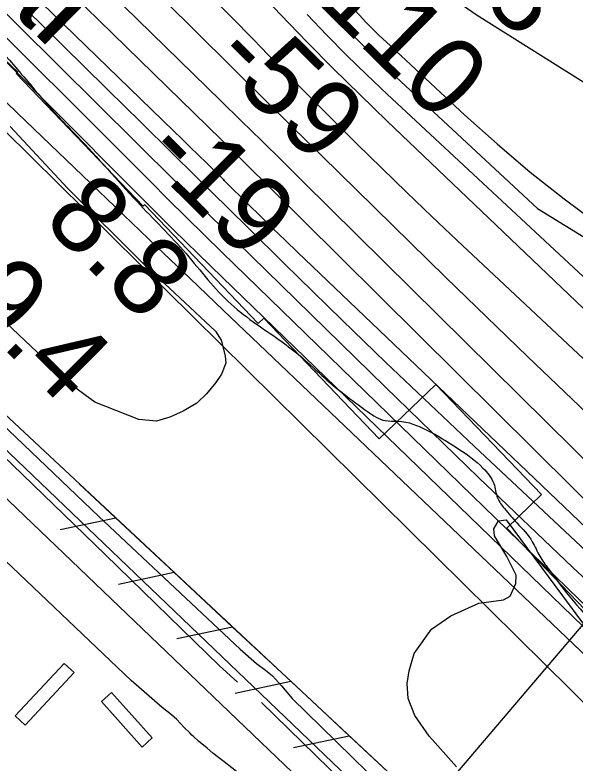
# Model space of a CAD drawing. Extents: x 3684037 to 3722149, y 433263 to 459021.
# Drawn here: x 3699622 to 3700103, y 453461 to 454103 of the extents above; entities that cross this region are included whole.
import ezdxf

# ---------------------------------------------------------------- set-up
doc = ezdxf.new("R2010")
doc.units = 0
for name, color, linetype in [('V-BLDG-OTLN', 7, 'Continuous'), ('V-FLOD-BASE', 7, 'Continuous'), ('V-LEVE-TOET', 7, 'Continuous'), ('V-RIVR-EDGE', 7, 'Continuous'), ('V-RIVR-IDEN', 7, 'Continuous'), ('V-RIVR-RANG', 7, 'Continuous'), ('V-RRAP-FSHR', 7, 'Continuous'), ('V-RRAP-RVMT', 7, 'Continuous'), ('V-SITE-VEGE', 7, 'Continuous'), ('V-SURV-LINE', 7, 'Continuous'), ('V-TOPO-DPTH', 7, 'Continuous'), ('V-TOPO-MAJR', 7, 'Continuous'), ('V-TOPO-MINR', 7, 'Continuous'), ('V-TOPO-WATR', 7, 'Continuous'), ('V-UTIL-IDEN', 7, 'Continuous')]:
    doc.layers.add(name, color=color, linetype=linetype)

msp = doc.modelspace()

# ---------------------------------------------------------------- linework, layer by layer
at = {"layer": 'V-BLDG-OTLN'}
for points in [[(3699673.07, 453538.74), (3699630.95, 453493.71), (3699622.43, 453501.68), (3699664.56, 453546.7)], [(3699731.3, 453474.9), (3699696.36, 453513.93), (3699705.1, 453521.75), (3699740.03, 453482.72)]]:
    msp.add_lwpolyline(points, close=True, dxfattribs=at)
at = {"layer": 'V-FLOD-BASE'}
for points in [[(3699813.19, 453530.59), (3699797.7, 453544.48), (3699699.54, 453640.15), (3699575.66, 453759.67), (3699475.66, 453855.87), (3699365.7, 453961.77), (3699254.16, 454067.4), (3699107.44, 454209.21), (3698993.8, 454319.04), (3698854.44, 454453.76), (3698746.83, 454558.61), (3698610.62, 454688.62), (3698525.84, 454771.19), (3698405.12, 454886.78), (3698307.74, 454984.29), (3698202.5, 455083.9), (3698068.91, 455216.01)], [(3700514.16, 452903.1), (3700355.65, 453037.56), (3700217.08, 453157.6), (3700097.42, 453260.6), (3699949.92, 453399.79), (3699833.65, 453513.02)]]:
    msp.add_lwpolyline(points, dxfattribs=at)
at = {"layer": 'V-LEVE-TOET'}
for points in [[(3697153.73, 456136.93), (3697270.26, 456020.81), (3697387.05, 455908.36), (3697556.33, 455748.74), (3697699.37, 455608.5), (3697867.87, 455442.05), (3697972.06, 455342.71), (3698161.29, 455161.06), (3698333.19, 454999.34), (3698450.25, 454879.55), (3698589.36, 454738), (3698747.09, 454581.51), (3698917.43, 454417.42), (3699101.15, 454240.23), (3699306.65, 454041.81), (3699494.04, 453863.57), (3699694.03, 453672.75), (3699815.28, 453558.99)], [(3699774.04, 453485.15), (3699772.31, 453487.1), (3699767.32, 453491.55), (3699761.02, 453498.63), (3699756.56, 453502.56), (3699748.43, 453508.85), (3699721.92, 453531.92), (3699607.75, 453640.43), (3699498.31, 453742.13), (3699371.8, 453870.31), (3699265.51, 453971.49), (3699115.91, 454124.83), (3699020.9, 454211.07), (3698921.17, 454302.8), (3698834.3, 454386.95), (3698713.3, 454510.41), (3698625.91, 454587.73), (3698546.38, 454670.04), (3698456.89, 454752.86), (3698339.83, 454873.44), (3698206.51, 454995.59), (3698116.75, 455087.59)], [(3699815.28, 453558.99), (3699829.45, 453546.67), (3699837.06, 453540.91), (3699840.05, 453538.44), (3699843.1, 453535.93), (3699850.97, 453527.54), (3699859.9, 453516.53), (3699884.83, 453492.15), (3699978.52, 453400.41), (3700127.34, 453259.13), (3700270.62, 453139.09), (3700470.86, 452972.66)], [(3700461.73, 452882.43), (3700351.25, 452973.63), (3700273.31, 453032.08), (3700214.27, 453083.19), (3700118.74, 453163.12), (3700022.16, 453248.57), (3699895.4, 453367.83), (3699814.82, 453451.98), (3699801.7, 453462.2), (3699791.99, 453469.8), (3699787, 453473.99), (3699779.66, 453480.02), (3699775.45, 453483.86), (3699774.04, 453485.15)]]:
    msp.add_lwpolyline(points, dxfattribs=at)
at = {"layer": 'V-RIVR-EDGE'}
msp.add_spline([(3696491.01, 456956.98), (3696499.46, 456945.34), (3696522.43, 456915.36), (3696551.06, 456881.73), (3696592.6, 456839.57), (3696607.93, 456824.57), (3696661.56, 456762.17), (3696696.26, 456732.56), (3696736.59, 456690.41), (3696782.99, 456647.43), (3696798.72, 456631.62), (3696862.88, 456574.85), (3696899.59, 456542.81), (3696931.08, 456518.47), (3696942.36, 456503.48), (3696952.45, 456494.97), (3696962.14, 456487.66), (3696987.16, 456470.62), (3697014.61, 456451.55), (3697061.04, 456420.29), (3697092.52, 456395.55), (3697134.08, 456360.67), (3697166.78, 456335.52), (3697185.73, 456316.47), (3697201.46, 456298.23), (3697211.53, 456284.46), (3697233.7, 456256.1), (3697255.88, 456230.97), (3697279.27, 456203.82), (3697316.37, 456164.91), (3697353.48, 456123.98), (3697376.87, 456099.66), (3697406.33, 456076.13), (3697430.14, 456057.88), (3697450.33, 456044.89), (3697520.13, 455982.44), (3697544.34, 455963.37), (3697581.9, 455942.25), (3697614.61, 455926), (3697632.78, 455913.82), (3697662.24, 455891.91), (3697710.26, 455848.12), (3697757.45, 455800.7), (3697792.14, 455767.05), (3697833.3, 455729.34), (3697868.4, 455696.9), (3697895.83, 455673.38), (3697933.75, 455633.66), (3697972.88, 455598.38), (3698039.46, 455539.58), (3698090.29, 455492.15), (3698135.88, 455447.55), (3698177.02, 455406.61), (3698217.74, 455359.2), (3698254.45, 455321.1), (3698281.47, 455292.72), (3698316.18, 455265.55), (3698357.36, 455240.78), (3698381.98, 455222.12), (3698407.8, 455194.96), (3698430.77, 455163.36), (3698450.93, 455141.88), (3698487.66, 455113.89), (3698517.53, 455091.17), (3698534.07, 455076.97), (3698556.24, 455049.42), (3698582.46, 455019.84), (3698614.72, 454987.01), (3698657.08, 454947.27), (3698691.37, 454913.62), (3698718, 454887.28), (3698807.16, 454806.58), (3698837.41, 454775.78), (3698881.4, 454739.68), (3698910.45, 454713.73), (3698949.18, 454677.64), (3698989.11, 454637.11), (3699039.14, 454591.7), (3699066.57, 454562.92), (3699088.77, 454545.47), (3699187.23, 454465.17), (3699228.39, 454429.88), (3699268.34, 454393.8), (3699300.6, 454360.56), (3699328.84, 454330.56), (3699382.5, 454285.14), (3699427.29, 454244.19), (3699474.49, 454199.59), (3699500.3, 454170.41), (3699532.57, 454139.2), (3699563.24, 454114.46), (3699588.66, 454093.77), (3699608.43, 454073.91), (3699636.65, 454041.49), (3699659.24, 454015.55), (3699675.77, 453998.53), (3699726.99, 453942.6), (3699768.93, 453898.01), (3699807.65, 453854.65), (3699829.44, 453837.61), (3699865.77, 453811.24), (3699885.13, 453793.8), (3699924.68, 453762.57), (3699939.63, 453754.85), (3699950.95, 453754.42), (3699975.6, 453746.67), (3700001.84, 453731.24), (3700023.64, 453714.2), (3700032.9, 453700.84), (3700036.11, 453688.7), (3700042.15, 453679.38), (3700052.63, 453667.23), (3700065.94, 453651.02), (3700072.38, 453638.47), (3700079.63, 453627.94), (3700095.35, 453607.27), (3700141.31, 453551.36), (3700161.45, 453521.38), (3700185.64, 453491.4), (3700219.92, 453452.9), (3700237.25, 453429.81), (3700255.39, 453407.52), (3700340.92, 453326.44), (3700393.37, 453280.61), (3700435.74, 453243.71), (3700480.94, 453207.61), (3700509.2, 453188.54), (3700535.04, 453172.3), (3700559.26, 453156.47), (3700600.44, 453130.89), (3700613.76, 453121.15), (3700623.46, 453116.28), (3700639.19, 453100.47), (3700647.65, 453090.74), (3700674.71, 453074.9), (3700691.25, 453060.71), (3700727.58, 453033.93), (3700758.25, 453008.78), (3700801.44, 452977.54), (3700837.37, 452952.38), (3700871.67, 452924.8), (3700903.95, 452898.44), (3700927.77, 452880.99), (3700958.44, 452857.86), (3701015.34, 452807.99), (3701048.43, 452780.41), (3701075.48, 452762.95), (3701104.95, 452743.47), (3701127.16, 452730.88), (3701156.63, 452713.42), (3701182.87, 452695.56), (3701204.67, 452682.16), (3701235.37, 452666.32), (3701255.56, 452654.14), (3701285.83, 452633.03), (3701312.86, 452607.09), (3701321.33, 452599.79), (3701332.23, 452591.67), (3701350.39, 452577.48), (3701370.57, 452560.44), (3701389.13, 452544.63), (3701408.91, 452532.04), (3701434.36, 452518.63), (3701456.18, 452512.11), (3701467.08, 452506.42), (3701486.05, 452491.01), (3701499.77, 452482.08), (3701518.75, 452468.28), (3701537.72, 452454.08), (3701554.26, 452439.49), (3701575.24, 452422.85), (3701592.2, 452410.28), (3701622.47, 452387.15), (3701647.09, 452368.49), (3701696.32, 452326.72), (3701727.79, 452300.36), (3701754.02, 452278.86), (3701780.66, 452258.17), (3701815.38, 452234.23), (3701863.81, 452194.89), (3701890.45, 452176.22), (3701916.7, 452162), (3701938.89, 452143.34), (3701962.31, 452129.94), (3701986.93, 452112.09), (3702011.95, 452090.6), (3702032.94, 452074.37), (3702051.1, 452058.55), (3702109.2, 452006.65), (3702158.04, 451973.37), (3702192.75, 451944.17), (3702212.11, 451923.9), (3702228.25, 451910.12), (3702239.56, 451906.04), (3702258.94, 451893.46), (3702276.69, 451876.03), (3702294.85, 451861.43), (3702325.52, 451839.11), (3702353.77, 451816.4), (3702388.48, 451789.62), (3702409.06, 451772.59), (3702442.56, 451743.39), (3702493.4, 451700.4), (3702516.8, 451677.7), (3702543.84, 451656.2), (3702589.05, 451624.55), (3702615.68, 451603.86), (3702648.37, 451577.9), (3702681.06, 451551.13), (3702714.15, 451522.34), (3702744.82, 451496.38), (3702761.76, 451479.36), (3702791.61, 451448.55), (3702806.52, 451427.89), (3702821.83, 451408.04), (3702843.21, 451386.55), (3702872.26, 451361.01), (3702910.6, 451327.75), (3702933.18, 451303.03), (3702957.78, 451275.47), (3702989.23, 451239), (3703050.15, 451184.26), (3703086.05, 451144.95), (3703114.68, 451113.34), (3703144.52, 451080.11), (3703160.65, 451061.87), (3703178, 451046.86), (3703202.6, 451019.71), (3703240.51, 450979.58), (3703264.72, 450956.48), (3703289.72, 450930.13), (3703316.74, 450902.16), (3703339.74, 450878.65), (3703374.42, 450840.15), (3703418.36, 450788.28), (3703459.08, 450738.85), (3703496.19, 450699.53), (3703592.58, 450595.78), (3703613.16, 450579.55), (3703630.9, 450558.88), (3703650.24, 450530.53), (3703671.59, 450496.51), (3703693.35, 450468.15), (3703725.21, 450432.89), (3703758.29, 450400.86), (3703788.55, 450373.7), (3703807.1, 450353.03), (3703820.41, 450338.03), (3703842.98, 450309.27), (3703868.37, 450275.64), (3703879.24, 450255.8), (3703887.68, 450233.54), (3703893.72, 450223.82), (3703916.29, 450193.44), (3703936.04, 450167.51), (3703950.95, 450147.66), (3704020.69, 450060.95), (3704036.82, 450041.5), (3704044.07, 450029.75), (3704061.81, 450007.88), (3704081.17, 449986.4), (3704102.92, 449954.4), (3704113.39, 449937.79), (3704138.38, 449903.36), (3704157.73, 449880.26), (3704175.46, 449851.91), (3704189.15, 449830.04), (3704204.88, 449813.42), (3704221.81, 449792.76), (3704273.77, 449711.76), (3704281.41, 449690.71), (3704297.12, 449666.01), (3704324.1, 449622.27), (3704340.63, 449601.6), (3704382.92, 449535.99), (3704402.67, 449506.83), (3704415.95, 449482.53), (3704431.66, 449459.44), (3704449.4, 449437.16), (3704471.98, 449410.42), (3704491.34, 449390.55), (3704521.18, 449354.9), (3704545.76, 449323.7), (3704553.81, 449308.31), (3704563.07, 449292.11), (3704576.77, 449271.05), (3704594.9, 449242.3), (3704618.66, 449204.23), (3704654.93, 449156.02), (3704685.15, 449111.87), (3704709.72, 449071.77), (3704733.89, 449034.11), (3704765.72, 448985.91), (3704789.88, 448945.01), (3704815.26, 448906.53), (3704829.35, 448881.42), (3704849.89, 448850.24), (3704868.83, 448820.67), (3704884.95, 448801.63), (3704901.08, 448780.96), (3704913.97, 448762.33), (3704925.64, 448740.06), (3704932.48, 448726.7), (3704949.8, 448698.35), (3704967.55, 448682.54), (3704988.15, 448670.76), (3705014.8, 448656.95), (3705046.3, 448639.88), (3705064.06, 448624.47), (3705092.28, 448592.05), (3705105.17, 448573.42), (3705120.49, 448553.97), (3705145.89, 448522.77), (3705180.17, 448483.87), (3705197.5, 448460.37), (3705228.52, 448416.22), (3705268.84, 448365.58), (3705295.84, 448328.31), (3705331.7, 448279.29), (3705359.5, 448238.78), (3705380.04, 448203.15), (3705402.15, 448152.55), (3705422.25, 448101.95), (3705439.55, 448066.32), (3705459.26, 448025.43)], degree=3, dxfattribs=at)
at = {"layer": 'V-RIVR-RANG'}
msp.add_line((3699948.76, 453390.93), (3700546.23, 454094.46), dxfattribs=at)
at = {"layer": 'V-RRAP-FSHR'}
for p, q in [((3699708.69, 453671.31), (3699660.93, 453661.18)), ((3699708.69, 453671.31), (3699660.93, 453661.18)), ((3699758.77, 453624.57), (3699711, 453614.44)), ((3699758.77, 453624.57), (3699711, 453614.44)), ((3699808.85, 453577.83), (3699761.08, 453567.7)), ((3699808.85, 453577.83), (3699761.08, 453567.7)), ((3699858.93, 453531.1), (3699811.16, 453520.96)), ((3699858.93, 453531.1), (3699811.16, 453520.96)), ((3699909.01, 453484.36), (3699861.24, 453474.22)), ((3699909.01, 453484.36), (3699861.24, 453474.22))]:
    msp.add_line(p, q, dxfattribs=at)
for points in [[(3696447.93, 456956.48), (3696463.25, 456935.99), (3696844.22, 456552.5), (3697679.41, 455804.34), (3698342.54, 455206.3), (3699589.55, 454026.74), (3700353.91, 453272.26), (3701350.8, 452530.88), (3702244.12, 451846.27), (3702849.02, 451331.23), (3704120.54, 449801.08)], [(3703233.42, 450593.66), (3702690.93, 451159.68), (3702465.77, 451340.39), (3701937.71, 451769.71), (3701333.2, 452274.63), (3700309.42, 453110.65), (3699608.32, 453764.99)], [(3699708.48, 453671.52), (3699677.39, 453700.53)], [(3699808.63, 453578.04), (3699758.55, 453624.78), (3699708.47, 453671.52)], [(3699858.71, 453531.3), (3699808.63, 453578.04)], [(3699908.79, 453484.56), (3699858.71, 453531.3)], [(3699958.87, 453437.82), (3699908.79, 453484.56)]]:
    msp.add_lwpolyline(points, dxfattribs=at)
at = {"layer": 'V-RRAP-RVMT'}
for p, q in [((3699624.6, 454053.7), (3699535.36, 454137.64)), ((3699623.22, 454052.4), (3699624.6, 454053.7)), ((3699732.18, 453938.67), (3699623.22, 454052.4)), ((3699733.52, 453939.93), (3699732.18, 453938.67)), ((3699830.92, 453838.26), (3699733.52, 453939.93)), ((3699835.61, 453842.66), (3699830.92, 453838.26)), ((3699934.64, 453739.3), (3699835.61, 453842.66)), ((3699983.32, 453785.95), (3699934.64, 453739.3)), ((3700073.86, 453691.38), (3699983.32, 453785.95)), ((3700044, 453662.63), (3700073.86, 453691.38)), ((3700142.65, 453559.68), (3700044, 453662.63))]:
    msp.add_line(p, q, dxfattribs=at)
at = {"layer": 'V-SITE-VEGE'}
for points in [[(3699618, 454007.12), (3699667.69, 453953.88), (3699733.16, 453888.76), (3699794.23, 453831.64), (3699799.14, 453823.89), (3699802.52, 453810.44), (3699803.04, 453804.24), (3699799.42, 453794.67), (3699794.51, 453787.42), (3699786.5, 453777.85), (3699778.23, 453769.83), (3699766.6, 453762.84), (3699754.96, 453757.91), (3699743.59, 453754.29), (3699728.59, 453755.83), (3699690.82, 453770.8), (3699672.45, 453783.98), (3699615.01, 453838.51)], [(3700000.83, 453457.98), (3699982.59, 453478.55), (3699977.38, 453484.27), (3699965.13, 453501.97), (3699959.39, 453516.55), (3699958.6, 453529.31), (3699960.42, 453540.25), (3699964.57, 453555.09), (3699979.41, 453575.93), (3699996.06, 453587.4), (3700020.01, 453598.35), (3700041.1, 453601.23), (3700046.83, 453604.36), (3700051.77, 453615.3), (3700052.03, 453622.33), (3700043.95, 453638.21), (3700033.52, 453656.17), (3700032.99, 453662.16), (3700036.89, 453668.93), (3700043.4, 453669.72), (3700115.6, 453572.64), (3700156.52, 453509.12), (3700258.43, 453365.71)]]:
    msp.add_lwpolyline(points, dxfattribs=at)
at = {"layer": 'V-SURV-LINE'}
for points in [[(3699225.12, 454102.6), (3700070.08, 453293.72)], [(3700049.35, 453272.04), (3699204.38, 454080.92)]]:
    msp.add_lwpolyline(points, dxfattribs=at)
at = {"layer": 'V-TOPO-DPTH'}
for points in [[(3700432.8, 453403.77), (3700403.31, 453432.32), (3699868.91, 453960.3), (3699851.4, 453977.56), (3699833.88, 453994.8), (3699816.32, 454012.01), (3699798.74, 454029.19), (3699263.99, 454550.91)], [(3699263.99, 454550.91), (3699798.74, 454029.19), (3699816.32, 454012.01), (3699833.88, 453994.8), (3699851.4, 453977.56), (3699868.91, 453960.3), (3700403.31, 453432.32), (3700432.8, 453403.77)], [(3699186.46, 454525.52), (3699321.16, 454393.46), (3699397.44, 454318.52), (3699473.64, 454243.5), (3699549.7, 454168.35), (3699625.68, 454093.1), (3699760.12, 453959.73), (3699769.98, 453949.97), (3699779.85, 453940.23), (3699789.75, 453930.5), (3699799.65, 453920.79), (3699939.61, 453783.88), (3700019.91, 453706.15), (3700100.76, 453629.01), (3700182.43, 453552.73), (3700264.64, 453477.03), (3700515.18, 453248.81)], [(3700515.18, 453248.81), (3700264.64, 453477.03), (3700182.43, 453552.73), (3700100.76, 453629.01), (3700019.91, 453706.15), (3699939.61, 453783.88), (3699799.65, 453920.79), (3699789.75, 453930.5), (3699779.85, 453940.23), (3699769.98, 453949.97), (3699760.12, 453959.73), (3699625.68, 454093.1), (3699549.7, 454168.35), (3699473.64, 454243.5), (3699397.44, 454318.52), (3699321.16, 454393.46), (3699186.46, 454525.52)], [(3700543.95, 453250.72), (3699864.93, 453899), (3699854.18, 453909.32), (3699843.46, 453919.69), (3699832.79, 453930.11), (3699822.17, 453940.58), (3699802.62, 453959.93), (3699801.8, 453960.74), (3699800.97, 453961.56), (3699800.14, 453962.37), (3699799.31, 453963.18), (3699786.76, 453975.48), (3699779.65, 453982.44), (3699772.53, 453989.39), (3699765.4, 453996.33), (3699758.26, 454003.26), (3699220.45, 454524.7)], [(3699220.45, 454524.7), (3699758.26, 454003.26), (3699765.4, 453996.33), (3699772.53, 453989.39), (3699779.65, 453982.44), (3699786.76, 453975.48), (3699799.31, 453963.18), (3699800.14, 453962.37), (3699800.97, 453961.56), (3699801.8, 453960.74), (3699802.62, 453959.93), (3699822.17, 453940.58), (3699832.79, 453930.11), (3699843.46, 453919.69), (3699854.18, 453909.32), (3699864.93, 453899), (3700543.95, 453250.72)], [(3700421.58, 453384.31), (3700349.18, 453453.86), (3700277.03, 453523.68), (3700205.27, 453593.89), (3700133.77, 453664.37), (3699835.41, 453960.08), (3699826.34, 453969.05), (3699817.26, 453978.01), (3699808.16, 453986.95), (3699799.05, 453995.88), (3699659.58, 454132.3), (3699583.91, 454206.19), (3699508.17, 454280), (3699432.3, 454353.68), (3699356.36, 454427.29), (3699256.66, 454523.76)], [(3699256.66, 454523.76), (3699356.36, 454427.29), (3699432.3, 454353.68), (3699508.17, 454280), (3699583.91, 454206.19), (3699659.58, 454132.3), (3699799.05, 453995.88), (3699808.16, 453986.95), (3699817.26, 453978.01), (3699826.34, 453969.05), (3699835.41, 453960.08), (3700133.77, 453664.37), (3700205.27, 453593.89), (3700277.03, 453523.68), (3700349.18, 453453.86), (3700421.58, 453384.31)], [(3699189.33, 454490.14), (3699716.82, 453959.81), (3699737.53, 453939.11), (3699758.33, 453918.48), (3699779.24, 453897.98), (3699800.23, 453877.55), (3700312.53, 453382.04), (3700346.52, 453349.82), (3700380.93, 453318.07), (3700415.97, 453287.02), (3700451.44, 453256.43)]]:
    msp.add_lwpolyline(points, dxfattribs=at)
at = {"layer": 'V-TOPO-MAJR'}
for p, q in [((3699877.78, 454145.49), (3699917.74, 454102.41)), ((3699917.74, 454102.41), (3699923.28, 454096.57)), ((3699923.28, 454096.57), (3699928.91, 454090.8)), ((3699928.91, 454090.8), (3699934.66, 454085.17)), ((3699934.66, 454085.17), (3699940.5, 454079.61)), ((3699940.5, 454079.61), (3700008.03, 454016.82)), ((3700008.03, 454016.82), (3700035.71, 453992.04)), ((3700035.71, 453992.04), (3700063.99, 453967.98)), ((3700063.99, 453967.98), (3700093.15, 453945)), ((3700093.15, 453945), (3700122.9, 453922.74))]:
    msp.add_line(p, q, dxfattribs=at)
msp.add_lwpolyline([(3699270.65, 454590.74), (3699459.44, 454403.79), (3699525.02, 454338.83), (3699590.59, 454273.86), (3699656.13, 454208.86), (3699721.66, 454143.85), (3699835.55, 454030.83), (3699844.13, 454022.33), (3699852.72, 454013.84), (3699861.33, 454005.37), (3699869.96, 453996.91), (3699991.8, 453877.59), (3700061.72, 453809.87), (3700132.13, 453742.67), (3700203.28, 453676.24), (3700274.91, 453610.33), (3700589.54, 453324.01)], dxfattribs=at)
at = {"layer": 'V-TOPO-MINR'}
for p, q in [((3699995.34, 454118.62), (3700018.52, 454102.49)), ((3699872.92, 454102.95), (3699889.64, 454085.49)), ((3699895.42, 454102.77), (3699906.52, 454091.08)), ((3700018.52, 454102.49), (3700132.95, 454030.52)), ((3699906.52, 454091.08), (3699917.78, 454079.55)), ((3699889.64, 454085.49), (3699906.6, 454068.26)), ((3699917.78, 454079.55), (3699929.29, 454068.28)), ((3699906.6, 454068.26), (3699923.9, 454051.38)), ((3699929.29, 454068.28), (3699940.97, 454057.17)), ((3699940.97, 454057.17), (3700070.46, 453936.76)), ((3699923.9, 454051.38), (3699941.43, 454034.74)), ((3699941.43, 454034.74), (3700126.5, 453862.65)), ((3700070.46, 453936.76), (3700769.86, 453503.93))]:
    msp.add_line(p, q, dxfattribs=at)
for points in [[(3699324.08, 454588.57), (3699739.06, 454170.6), (3699761.47, 454147.97), (3699783.84, 454125.31), (3699806.16, 454102.59), (3699828.44, 454079.83), (3699831.18, 454077.02), (3699852.12, 454055.7), (3699873.13, 454034.45), (3699894.24, 454013.3), (3699915.43, 453992.23), (3699936.76, 453971.3), (3699958.2, 453950.49), (3699979.81, 453929.85), (3700001.53, 453909.33), (3700624.29, 453325.93)], [(3699263.99, 454550.91), (3699798.74, 454029.19), (3699816.32, 454012.01), (3699833.88, 453994.8), (3699851.4, 453977.56), (3699868.91, 453960.3), (3700403.31, 453432.32), (3700432.8, 453403.77)], [(3699186.46, 454525.52), (3699321.16, 454393.46), (3699397.44, 454318.52), (3699473.64, 454243.5), (3699549.7, 454168.35), (3699625.68, 454093.1), (3699760.12, 453959.73), (3699769.98, 453949.97), (3699779.85, 453940.23), (3699789.75, 453930.5), (3699799.65, 453920.79), (3699939.61, 453783.88), (3700019.91, 453706.15), (3700100.76, 453629.01), (3700182.43, 453552.73), (3700264.64, 453477.03), (3700515.18, 453248.81)], [(3699203.38, 454525.09), (3699572.63, 454165.1), (3699609.06, 454129.53), (3699645.46, 454093.93), (3699681.8, 454058.27), (3699718.1, 454022.58), (3699728.2, 454012.65), (3699759.43, 453981.9), (3699790.66, 453951.15), (3699821.9, 453920.4), (3699853.13, 453889.65), (3699865.28, 453877.69), (3699902.73, 453841.1), (3699940.35, 453804.69), (3699978.25, 453768.57), (3700016.32, 453732.64), (3700531.65, 453250)], [(3699220.45, 454524.7), (3699758.26, 454003.26), (3699765.4, 453996.33), (3699772.53, 453989.39), (3699779.65, 453982.44), (3699786.76, 453975.48), (3699799.31, 453963.18), (3699800.14, 453962.37), (3699800.97, 453961.56), (3699801.8, 453960.74), (3699802.62, 453959.93), (3699822.17, 453940.58), (3699832.79, 453930.11), (3699843.46, 453919.69), (3699854.18, 453909.32), (3699864.93, 453899), (3700543.95, 453250.72)], [(3699256.66, 454523.76), (3699356.36, 454427.29), (3699432.3, 454353.68), (3699508.17, 454280), (3699583.91, 454206.19), (3699659.58, 454132.3), (3699799.05, 453995.88), (3699808.16, 453986.95), (3699817.26, 453978.01), (3699826.34, 453969.05), (3699835.41, 453960.08), (3700133.77, 453664.37), (3700205.27, 453593.89), (3700277.03, 453523.68), (3700349.18, 453453.86), (3700421.58, 453384.31)], [(3699473.43, 454497.78), (3699850.15, 454102.88), (3699872.57, 454079.71), (3699895.21, 454056.75), (3699918.16, 454034.12), (3699941.33, 454011.69), (3700446.58, 453529.57)], [(3699148.22, 454470.81), (3699406.49, 454226.35), (3699462.93, 454172.81), (3699519.28, 454119.2), (3699575.52, 454065.46), (3699631.67, 454011.64), (3699687.01, 453958.5), (3699715.45, 453931.2), (3699743.92, 453903.93), (3699772.41, 453876.69), (3699800.93, 453849.47), (3700506.23, 453176.94)], [(3699239.4, 454457.21), (3699279.16, 454417.94), (3699318.87, 454378.62), (3699358.5, 454339.22), (3699398.07, 454299.77), (3699738.44, 453959.74), (3699753.73, 453944.52), (3699769.07, 453929.34), (3699784.47, 453914.22), (3699799.92, 453899.14), (3700106.16, 453601.31), (3700176.06, 453534.33), (3700246.61, 453468.05), (3700318.14, 453402.82), (3700390.31, 453338.29), (3700493.94, 453247)]]:
    msp.add_lwpolyline(points, dxfattribs=at)
at = {"layer": 'V-TOPO-WATR'}
msp.add_lwpolyline([(3699189.33, 454490.14), (3699716.82, 453959.81), (3699737.53, 453939.11), (3699758.33, 453918.48), (3699779.24, 453897.98), (3699800.23, 453877.55), (3700312.53, 453382.04), (3700346.52, 453349.82), (3700380.93, 453318.07), (3700415.97, 453287.02), (3700451.44, 453256.43)], dxfattribs=at)
at = {"layer": 'V-UTIL-IDEN'}
for points in [[(3703233.42, 450593.66), (3702690.93, 451159.68), (3702465.77, 451340.39), (3701937.71, 451769.71), (3701333.2, 452274.63), (3700309.42, 453110.65), (3699608.32, 453764.99)], [(3699708.48, 453671.52), (3699677.39, 453700.53)], [(3699808.63, 453578.04), (3699758.55, 453624.78), (3699708.47, 453671.52)], [(3699858.71, 453531.3), (3699808.63, 453578.04)], [(3699908.79, 453484.56), (3699858.71, 453531.3)], [(3699958.87, 453437.82), (3699908.79, 453484.56)]]:
    msp.add_lwpolyline(points, dxfattribs=at)

# ---------------------------------------------------------------- texts
at = {"layer": 'V-RIVR-IDEN'}
msp.add_text('Aerial', height=83, rotation=315.62135, dxfattribs=at).set_placement((3699450.52, 454270.69))
at = {"layer": 'V-RIVR-RANG'}
for s, rotation, p in [('-118', 315.43169, (3699929.57, 454205.71)), ('-110', 315.43169, (3699859.03, 454134.83)), ('-59', 315.43169, (3699789.05, 454063.39)), ('-19', 315.14833, (3699730.08, 453981.56)), ('8.8', 315.14833, (3699644.77, 453925.37)), ('9.4', 315.14833, (3699574.42, 453854.31))]:
    msp.add_text(s, height=67, rotation=rotation, dxfattribs=at).set_placement(p)

doc.saveas('drawing.dxf')
